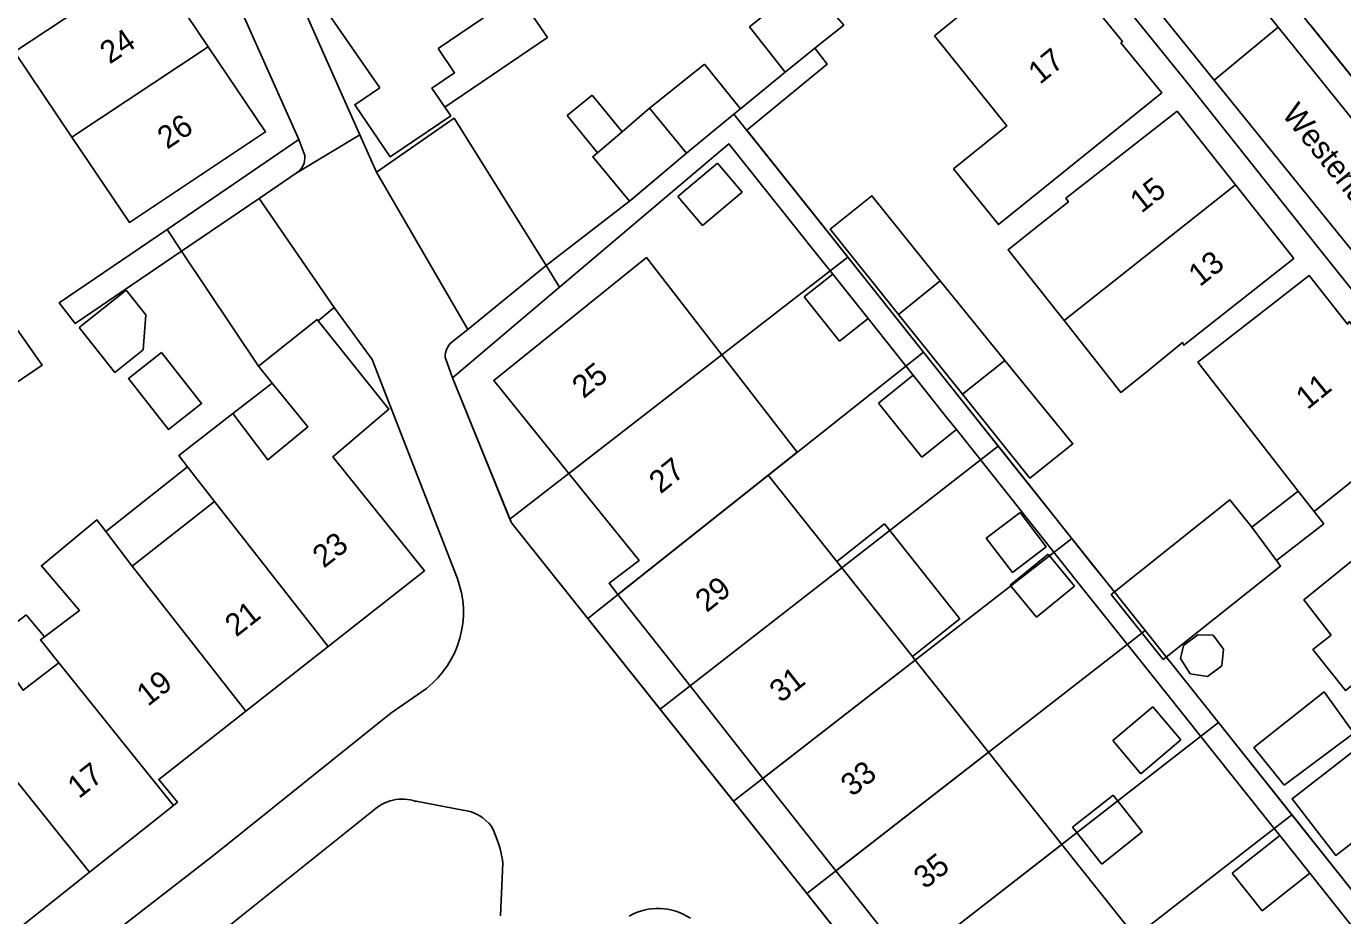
# Model space of a CAD drawing. Extents: x 194485 to 197793, y 468269 to 470822.
# Drawn here: x 195070 to 195140.3, y 470114 to 470161.6 of the extents above; entities that cross this region are included whole.
import ezdxf

# ---------------------------------------------------------------- set-up
doc = ezdxf.new("R2010")
doc.units = 0
for name, color, linetype in [('BGT grensvlak gebouwinstallatie plus 1', 7, 'Continuous'), ('BGT grensvlak overig bouwwerk uitbreiding populatie', 7, 'Continuous'), ('BGT grensvlak pand op maaiveld', 7, 'Continuous'), ('BGT grensvlak pand op maaiveld LR', 7, 'Continuous'), ('BGT grensvlak wegdeel', 7, 'Continuous'), ('BGT tekst huisnummerreeks', 7, 'Continuous'), ('BGT tekst openbare ruimte label weg', 7, 'Continuous'), ('GEM grensvlak WOZ_BRK percelen', 7, 'Continuous')]:
    doc.layers.add(name, color=color, linetype=linetype)

msp = doc.modelspace()

# ---------------------------------------------------------------- linework, layer by layer
at = {"layer": 'BGT grensvlak gebouwinstallatie plus 1'}
for p, q in [((195097.853, 470160.945), (195096.286, 470163.26)), ((195092.375, 470157.239), (195097.853, 470160.945)), ((195103.566, 470157.378), (195106.248, 470159.534)), ((195106.248, 470159.534), (195108.163, 470157.139)), ((195098.906, 470156.779), (195100.239, 470157.873)), ((195100.239, 470157.873), (195101.842, 470155.92)), ((195103.314, 470157.176), (195103.566, 470157.378)), ((195100.53, 470154.8), (195098.906, 470156.779)), ((195081.053, 470140.875), (195083.161, 470142.493)), ((195074.267, 470134.566), (195078.637, 470138.021)), ((195135.468, 470134.795), (195137.957, 470136.724)), ((195138.804, 470135.634), (195139.316, 470134.974)), ((195139.316, 470134.974), (195136.789, 470133.014)), ((195068.056, 470128.584), (195070.029, 470130.107)), ((195070.029, 470130.107), (195070.992, 470128.935))]:
    msp.add_line(p, q, dxfattribs=at)
for points in [[(195108.163, 470157.139), (195107.82, 470156.857), (195105.282, 470154.78)], [(195077.243, 470144.128), (195079.392, 470141.402), (195077.628, 470140.012), (195075.479, 470142.737), (195077.243, 470144.128)], [(195117.346, 470127.891), (195119.878, 470129.905), (195115.851, 470134.969), (195113.319, 470132.956)]]:
    msp.add_lwpolyline(points, dxfattribs=at)
at = {"layer": 'BGT grensvlak overig bouwwerk uitbreiding populatie'}
for p, q in [((195104.83, 470152.459), (195106.941, 470154.247)), ((195106.941, 470154.247), (195108.251, 470152.701)), ((195106.14, 470150.912), (195104.83, 470152.459)), ((195108.251, 470152.701), (195106.14, 470150.912)), ((195113.092, 470148.309), (195111.573, 470147.1)), ((195113.092, 470148.309), (195114.98, 470145.936)), ((195072.847, 470145.456), (195075.363, 470147.455)), ((195075.363, 470147.455), (195076.409, 470146.14)), ((195111.573, 470147.1), (195113.462, 470144.728)), ((195076.409, 470146.14), (195076.272, 470144.277)), ((195074.747, 470143.065), (195072.847, 470145.456)), ((195113.462, 470144.728), (195114.98, 470145.936)), ((195076.272, 470144.277), (195074.747, 470143.065)), ((195115.532, 470141.415), (195117.391, 470142.909)), ((195117.852, 470138.53), (195115.532, 470141.415)), ((195119.697, 470140.012), (195117.852, 470138.53)), ((195121.292, 470134.206), (195123.1, 470135.588)), ((195123.1, 470135.588), (195124.501, 470133.755)), ((195122.693, 470132.373), (195121.292, 470134.206)), ((195122.57, 470131.696), (195124.605, 470133.358)), ((195124.501, 470133.755), (195122.693, 470132.373)), ((195124.605, 470133.358), (195126.003, 470131.646)), ((195123.969, 470129.984), (195122.57, 470131.696)), ((195126.003, 470131.646), (195123.969, 470129.984)), ((195131.674, 470127.775), (195131.833, 470128.486)), ((195131.833, 470128.486), (195132.596, 470129.047)), ((195132.596, 470129.047), (195133.41, 470129.035)), ((195133.41, 470129.035), (195133.967, 470128.29)), ((195132.174, 470126.973), (195131.674, 470127.775)), ((195133.967, 470128.29), (195133.868, 470127.383)), ((195133.868, 470127.383), (195133.105, 470126.823)), ((195133.105, 470126.823), (195132.174, 470126.973)), ((195128.058, 470123.397), (195130.194, 470125.206)), ((195130.194, 470125.206), (195131.692, 470123.439)), ((195129.556, 470121.629), (195128.058, 470123.397)), ((195131.692, 470123.439), (195129.556, 470121.629)), ((195128.063, 470120.484), (195125.9, 470118.765)), ((195129.621, 470118.524), (195128.063, 470120.484)), ((195125.9, 470118.765), (195127.458, 470116.805)), ((195127.458, 470116.805), (195129.621, 470118.524)), ((195136.967, 470118.329), (195134.432, 470116.315)), ((195136.967, 470118.329), (195138.568, 470116.315)), ((195134.432, 470116.315), (195136.033, 470114.301)), ((195136.033, 470114.301), (195138.568, 470116.315))]:
    msp.add_line(p, q, dxfattribs=at)
msp.add_lwpolyline([(195117.391, 470142.909), (195119.208, 470140.626), (195119.697, 470140.012)], dxfattribs=at)
at = {"layer": 'BGT grensvlak pand op maaiveld'}
for p, q in [((195079.738, 470160.461), (195076.667, 470165.011)), ((195088.914, 470158.273), (195085.604, 470163.047)), ((195096.286, 470163.26), (195092.017, 470160.372)), ((195069.397, 470160.181), (195072.463, 470155.628)), ((195112.147, 470160.386), (195110.557, 470159.106)), ((195101.842, 470155.92), (195103.314, 470157.176)), ((195103.314, 470157.176), (195105.282, 470154.78)), ((195100.53, 470154.8), (195101.842, 470155.92)), ((195105.282, 470154.78), (195102.246, 470152.22)), ((195118.833, 470147.95), (195122.29, 470143.703)), ((195120.028, 470141.896), (195116.606, 470146.164)), ((195082.432, 470143.391), (195083.161, 470142.493)), ((195137.957, 470136.724), (195132.599, 470143.62)), ((195078.637, 470138.021), (195080.085, 470136.173)), ((195113.319, 470132.956), (195109.651, 470137.569)), ((195080.085, 470136.173), (195075.676, 470132.712)), ((195138.804, 470135.634), (195137.957, 470136.724)), ((195136.789, 470133.014), (195135.468, 470134.795)), ((195075.676, 470132.712), (195074.267, 470134.566)), ((195113.582, 470132.625), (195113.319, 470132.956)), ((195117.346, 470127.891), (195113.582, 470132.625)), ((195101.625, 470131.196), (195105.473, 470126.318)), ((195081.749, 470124.975), (195086.149, 470128.433)), ((195117.497, 470127.701), (195117.346, 470127.891)), ((195121.412, 470122.777), (195117.497, 470127.701)), ((195105.473, 470126.318), (195109.369, 470121.38)), ((195125.327, 470117.853), (195121.412, 470122.777)), ((195109.369, 470121.38), (195113.266, 470116.442)), ((195073.408, 470116.373), (195077.89, 470119.934)), ((195129.242, 470112.929), (195125.327, 470117.853)), ((195068.581, 470112.539), (195073.408, 470116.373)), ((195113.266, 470116.442), (195117.163, 470111.504))]:
    msp.add_line(p, q, dxfattribs=at)
for points in [[(195119.54, 470153.941), (195121.941, 470150.961), (195130.666, 470158.001), (195128.486, 470160.676), (195128.572, 470160.745), (195126.575, 470163.195), (195126.49, 470163.126), (195124.33, 470165.777), (195118.527, 470161.035)], [(195110.557, 470159.106), (195108.653, 470161.515), (195111.676, 470163.951), (195113.68, 470161.62), (195112.147, 470160.386)], [(195119.54, 470153.941), (195122.393, 470156.243), (195118.527, 470161.035)], [(195079.738, 470160.461), (195082.81, 470155.911), (195075.53, 470151.074), (195072.463, 470155.628)], [(195092.375, 470157.239), (195091.689, 470158.253), (195092.898, 470159.07), (195092.017, 470160.372)], [(195088.914, 470158.273), (195087.571, 470157.365), (195089.455, 470154.58), (195092.693, 470156.77), (195092.375, 470157.239)], [(195123.733, 470150.627), (195125.685, 470152.169), (195125.542, 470152.371), (195131.488, 470157.012), (195134.603, 470153.083)], [(195102.246, 470152.22), (195100.281, 470154.587), (195100.53, 470154.8)], [(195129.793, 470143.035), (195131.782, 470144.667), (195131.848, 470144.514), (195137.718, 470149.154), (195134.603, 470153.083)], [(195118.833, 470147.95), (195115.187, 470152.497), (195112.959, 470150.711), (195116.606, 470146.164)], [(195123.733, 470150.627), (195122.455, 470149.616), (195125.447, 470145.831)], [(195107.171, 470143.998), (195103.142, 470149.195), (195094.994, 470142.639), (195099.004, 470137.665)], [(195132.599, 470143.62), (195138.532, 470148.247), (195140.579, 470145.636), (195140.679, 470145.778), (195142.789, 470143.168), (195142.587, 470143.063), (195144.786, 470140.416), (195138.804, 470135.634)], [(195066.911, 470143.652), (195069.535, 470145.362), (195070.872, 470143.443), (195068.255, 470141.695)], [(195085.607, 470145.827), (195085.555, 470145.892), (195082.432, 470143.391)], [(195086.149, 470128.433), (195091.287, 470132.471), (195086.393, 470138.55), (195089.388, 470141.1), (195085.607, 470145.827)], [(195125.447, 470145.831), (195128.478, 470141.996), (195129.793, 470143.035)], [(195109.651, 470137.569), (195111.201, 470138.8), (195107.171, 470143.998)], [(195122.29, 470143.703), (195125.919, 470139.245), (195123.627, 470137.407), (195120.028, 470141.896)], [(195083.161, 470142.493), (195085.06, 470140.151), (195082.92, 470138.389), (195081.053, 470140.875)], [(195081.053, 470140.875), (195078.168, 470138.62), (195078.637, 470138.021)], [(195099.004, 470137.665), (195102.749, 470133.018), (195101.149, 470131.799), (195101.625, 470131.196)], [(195139.708, 470129.03), (195138.244, 470130.911), (195146.983, 470137.985), (195150.518, 470133.571), (195141.729, 470126.433), (195141.428, 470126.82)], [(195135.468, 470134.795), (195134.308, 470136.252), (195128.136, 470131.336)], [(195074.267, 470134.566), (195073.797, 470135.185), (195070.839, 470132.737), (195072.869, 470130.355), (195070.992, 470128.935)], [(195130.905, 470127.857), (195137.008, 470132.718), (195136.789, 470133.014)], [(195128.136, 470131.336), (195127.972, 470131.205), (195130.742, 470127.727), (195130.905, 470127.857)], [(195071.762, 470127.55), (195069.859, 470126.084), (195068.056, 470128.584)], [(195070.992, 470128.935), (195070.778, 470128.773), (195071.762, 470127.55)], [(195141.428, 470126.82), (195140.479, 470126.066), (195138.737, 470128.259), (195139.708, 470129.03)], [(195139.346, 470126.002), (195135.588, 470123.029), (195137.209, 470121.012)], [(195139.346, 470126.002), (195140.927, 470123.794), (195137.209, 470121.012)], [(195077.89, 470119.934), (195078.1, 470120.101), (195077.103, 470121.324), (195081.749, 470124.975)], [(195143.543, 470124.878), (195145.889, 470121.85), (195139.968, 470117.262), (195137.622, 470120.29), (195143.543, 470124.878)]]:
    msp.add_lwpolyline(points, dxfattribs=at)
at = {"layer": 'BGT grensvlak pand op maaiveld LR'}
for p, q in [((195076.667, 470165.011), (195069.397, 470160.181)), ((195079.738, 470160.461), (195072.463, 470155.628)), ((195125.447, 470145.831), (195134.603, 470153.083)), ((195116.606, 470146.164), (195118.833, 470147.95)), ((195099.004, 470137.665), (195107.171, 470143.998)), ((195120.028, 470141.896), (195122.29, 470143.703)), ((195101.625, 470131.196), (195109.651, 470137.569)), ((195086.149, 470128.433), (195080.085, 470136.173)), ((195081.749, 470124.975), (195075.676, 470132.712)), ((195113.582, 470132.625), (195105.473, 470126.318)), ((195077.89, 470119.934), (195071.762, 470127.55)), ((195117.497, 470127.701), (195109.369, 470121.38)), ((195073.408, 470116.373), (195065.342, 470126.401)), ((195121.412, 470122.777), (195113.266, 470116.442)), ((195125.327, 470117.853), (195117.163, 470111.504))]:
    msp.add_line(p, q, dxfattribs=at)
at = {"layer": 'BGT grensvlak wegdeel'}
for p, q in [((195133.462, 470158.681), (195110.518, 470187.064)), ((195133.462, 470158.681), (195136.879, 470161.503)), ((195136.879, 470161.503), (195150.268, 470144.885)), ((195110.557, 470159.106), (195108.163, 470157.139)), ((195146.878, 470142.085), (195133.462, 470158.681)), ((195077.547, 470150.706), (195084.585, 470155.501)), ((195087.845, 470155.755), (195084.446, 470153.712)), ((195084.585, 470155.501), (195084.904, 470154.648)), ((195088.734, 470153.759), (195087.845, 470155.755)), ((195093.601, 470145.364), (195088.734, 470153.759)), ((195082.459, 470152.359), (195084.446, 470153.712)), ((195078.324, 470149.542), (195082.459, 470152.359)), ((195082.459, 470152.359), (195086.476, 470146.529)), ((195102.246, 470152.22), (195097.789, 470148.771)), ((195078.324, 470149.542), (195077.547, 470150.706)), ((195078.324, 470149.542), (195082.432, 470143.391)), ((195093.601, 470145.364), (195097.789, 470148.771)), ((195097.789, 470148.771), (195098.504, 470147.618)), ((195098.504, 470147.618), (195092.79, 470142.775)), ((195086.476, 470146.529), (195085.607, 470145.827)), ((195092.865, 470144.765), (195093.601, 470145.364)), ((195114.98, 470145.936), (195117.391, 470142.909)), ((195092.79, 470142.775), (195092.406, 470143.829)), ((195093.344, 470119.677), (195090.842, 470120.154)), ((195088.532, 470119.64), (195075.088, 470108.897)), ((195095.355, 470114.046), (195095.481, 470116.864))]:
    msp.add_line(p, q, dxfattribs=at)
for points in [[(195113.535, 470190.579), (195127.8, 470172.771), (195136.879, 470161.503)], [(195050.404, 470178.786), (195056.751, 470178.622), (195066.904, 470185.6), (195076.351, 470171.562), (195079.425, 470166.958), (195081.656, 470162.038), (195084.585, 470155.501)], [(195087.845, 470155.755), (195082.117, 470168.608), (195081.298, 470169.792)], [(195132.63, 470169.051), (195150.657, 470146.629), (195152.919, 470148.407)], [(195139.158, 470149.555), (195132.139, 470158.385), (195125.082, 470167.134)], [(195128.136, 470131.336), (195127.06, 470132.687), (195123.529, 470137.124), (195120.147, 470141.373), (195116.601, 470145.827), (195113.094, 470150.232), (195108.506, 470155.996), (195112.805, 470159.532), (195112.147, 470160.386)], [(195097.789, 470148.771), (195092.883, 470156.643), (195088.734, 470153.759)], [(195098.504, 470147.618), (195107.544, 470155.278), (195112.155, 470149.485), (195113.092, 470148.309)], [(195077.547, 470150.706), (195071.779, 470146.776), (195072.643, 470145.672), (195078.324, 470149.542)], [(195146.884, 470139.83), (195142.666, 470145.185), (195139.158, 470149.555)], [(195086.476, 470146.529), (195088.499, 470143.752), (195093.035, 470132.087)], [(195092.79, 470142.775), (195095.937, 470135.031), (195123.473, 470100.475)], [(195119.697, 470140.012), (195122.59, 470136.377), (195126.121, 470131.94), (195130.17, 470126.853), (195136.174, 470119.327), (195136.967, 470118.329)], [(195140.636, 470115.642), (195137.113, 470120.074), (195131.109, 470127.601), (195130.905, 470127.857)], [(195091.396, 470126.189), (195089.493, 470124.865), (195080.035, 470117.272), (195075.386, 470113.655), (195065.978, 470106.165), (195061.158, 470102.24)], [(195138.568, 470116.315), (195141.382, 470112.774), (195139.933, 470111.644), (195135.89, 470108.353), (195135.071, 470107.686), (195133.156, 470108.006)]]:
    msp.add_lwpolyline(points, dxfattribs=at)
for centre, radius, start, end in [((195083.918, 470154.55), 0.991, 302.20479, 5.64871), ((195093.364, 470143.94), 0.965, 121.16956, 186.5852), ((195088.205, 470130.252), 5.167, 308.14162, 20.79813), ((195090.109, 470118), 2.275, 71.2067, 133.88243), ((195093.148, 470117.556), 2.13, 35.49835, 84.72345), ((195089.228, 470115.98), 6.315, 8.0483, 26.45331), ((195103.77, 470111.338), 3.095, 56.2421, 119.89515)]:
    msp.add_arc(centre, radius, start, end, dxfattribs=at)
at = {"layer": 'GEM grensvlak WOZ_BRK percelen'}
for p, q in [((195138.622, 470161.599), (195142.632, 470156.611)), ((195095.858, 470135.225), (195113.902, 470149.217)), ((195113.902, 470149.217), (195117.937, 470144.149)), ((195100.013, 470129.916), (195117.937, 470144.149)), ((195117.937, 470144.149), (195121.937, 470139.124)), ((195103.872, 470125.073), (195121.937, 470139.124)), ((195125.855, 470134.201), (195121.937, 470139.124)), ((195107.792, 470120.154), (195125.855, 470134.201)), ((195129.773, 470129.279), (195125.855, 470134.201)), ((195100.013, 470129.916), (195103.872, 470125.073)), ((195111.712, 470115.234), (195129.773, 470129.279)), ((195133.694, 470124.36), (195129.773, 470129.279)), ((195103.872, 470125.073), (195107.792, 470120.154)), ((195115.633, 470110.314), (195133.694, 470124.36)), ((195133.694, 470124.36), (195137.616, 470119.441)), ((195107.792, 470120.154), (195111.712, 470115.234)), ((195119.553, 470105.395), (195137.616, 470119.441)), ((195111.712, 470115.234), (195115.633, 470110.314))]:
    msp.add_line(p, q, dxfattribs=at)
for points in [[(195113.902, 470149.217), (195107.82, 470156.857), (195105.282, 470154.78), (195102.306, 470152.266), (195097.789, 470148.771), (195098.504, 470147.618), (195092.79, 470142.775), (195095.858, 470135.225)], [(195095.858, 470135.225), (195095.937, 470135.031), (195100.013, 470129.916)], [(195119.553, 470105.395), (195125.174, 470098.34), (195127.192, 470099.962), (195134.285, 470105.498), (195140.681, 470110.705), (195143.075, 470112.572), (195137.616, 470119.441)]]:
    msp.add_lwpolyline(points, dxfattribs=at)

# ---------------------------------------------------------------- texts
at = {"layer": 'BGT tekst huisnummerreeks'}
for s, rotation, p in [('24', 34, (195074.484, 470159.502)), ('17', 39.2, (195124.159, 470158.413)), ('26', 34, (195077.553, 470154.951)), ('15', 38.4, (195129.579, 470151.534)), ('13', 38.4, (195132.698, 470147.607)), ('25', 38.9, (195099.79, 470141.632)), ('11', 39, (195138.444, 470141.041)), ('27', 38.9, (195103.9, 470136.54)), ('23', 38.2, (195085.914, 470132.573)), ('29', 38.3, (195106.359, 470130.208)), ('21', 38.2, (195081.237, 470128.896)), ('19', 38.2, (195076.521, 470125.19)), ('31', 38.3, (195110.322, 470125.374)), ('17', 38.5, (195072.835, 470120.259)), ('33', 38.3, (195114.127, 470120.364)), ('35', 38.3, (195118.021, 470115.423))]:
    msp.add_text(s, height=1.2, rotation=rotation, dxfattribs=at).set_placement(p)
at = {"layer": 'BGT tekst openbare ruimte label weg'}
msp.add_text('Westerlaan', height=1.2, rotation=308.9, dxfattribs=at).set_placement((195137.035, 470156.836))

doc.saveas('drawing.dxf')
